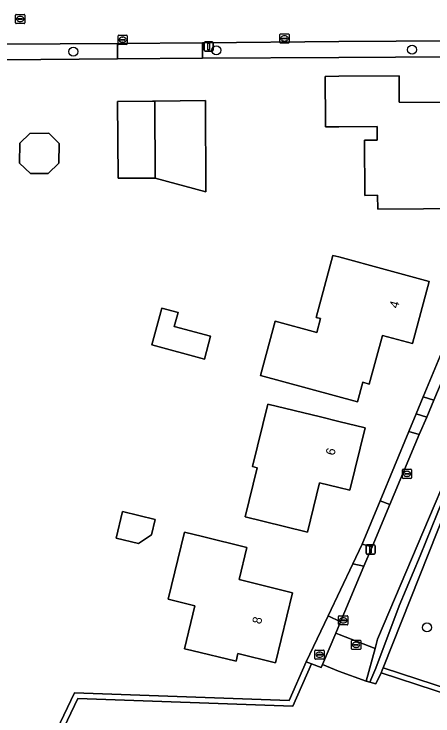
# Model space of a CAD drawing. Extents: x 157320 to 158835, y 386650 to 388491.
# Drawn here: x 158464.6 to 158510.3, y 387522.7 to 387599.1 of the extents above; entities that cross this region are included whole.
import ezdxf

# ---------------------------------------------------------------- set-up
doc = ezdxf.new("R2010")
doc.units = 0
for name, color, linetype in [('IMGEO_Boom', 7, 'Continuous'), ('IMGEO_Brandkraan', 7, 'Continuous'), ('IMGEO_Erf', 7, 'Continuous'), ('IMGEO_Groenvoorziening', 7, 'Continuous'), ('IMGEO_Haag', 7, 'Continuous'), ('IMGEO_Kolk', 7, 'Continuous'), ('IMGEO_Lichtmast', 7, 'Continuous'), ('IMGEO_Pand', 7, 'Continuous'), ('IMGEO_Pand_nummerreeks', 7, 'Continuous'), ('IMGEO_Rijbaan_lokaal_gesloten', 7, 'Continuous'), ('IMGEO_Rijbaan_lokaal_open', 7, 'Continuous'), ('IMGEO_Rioolput', 7, 'Continuous'), ('IMGEO_Voetpad_halfverhard', 7, 'Continuous'), ('IMGEO_Voetpad_open', 7, 'Continuous')]:
    doc.layers.add(name, color=color, linetype=linetype)

msp = doc.modelspace()

# ---------------------------------------------------------------- linework, layer by layer
at = {"layer": 'IMGEO_Boom'}
for centre in [(158471.061, 387595.052), (158486.664, 387595.202), (158507.998, 387595.262), (158509.617, 387532.358)]:
    msp.add_circle(centre, 0.489, dxfattribs=at)
at = {"layer": 'IMGEO_Brandkraan'}
for p, q in [((158497.409, 387528.972), (158497.409, 387529.824)), ((158497.484, 387529.898), (158498.336, 387529.898)), ((158498.41, 387529.824), (158498.41, 387528.972)), ((158497.668, 387529.392), (158497.668, 387529.404)), ((158498.106, 387529.355), (158497.708, 387529.355)), ((158497.711, 387529.441), (158498.109, 387529.441)), ((158497.92, 387529.118), (158497.895, 387529.118)), ((158497.897, 387529.678), (158497.922, 387529.678)), ((158498.152, 387529.404), (158498.152, 387529.392)), ((158498.336, 387528.898), (158497.484, 387528.898))]:
    msp.add_line(p, q, dxfattribs=at)
for points in [[(158497.409, 387528.972), (158497.409, 387529.824)], [(158497.484, 387529.898), (158498.336, 387529.898)], [(158498.41, 387529.824), (158498.41, 387528.972)], [(158498.336, 387528.898), (158497.484, 387528.898)]]:
    msp.add_lwpolyline(points, dxfattribs=at)
for centre, radius, start, end in [((158497.486, 387529.822), 0.0765, 91.55205, 178.44795), ((158497.486, 387529.822), 0.0765, 91.55205, 178.44795), ((158498.334, 387529.822), 0.0765, 1.55205, 88.44795), ((158498.334, 387529.822), 0.0765, 1.55205, 88.44795), ((158497.708, 387529.401), 0.0403, 85.87752, 175.75265), ((158497.705, 387529.391), 0.0366, 178.93798, 274.71019), ((158498.109, 387529.398), 0.043, 264.86636, 352.45326), ((158498.113, 387529.403), 0.0386, 1.73085, 96.63898), ((158497.486, 387528.974), 0.0765, 181.55205, 268.44795), ((158497.486, 387528.974), 0.0765, 181.55205, 268.44795), ((158498.334, 387528.974), 0.0765, 271.55205, 358.44795), ((158498.334, 387528.974), 0.0765, 271.55205, 358.44795)]:
    msp.add_arc(centre, radius, start, end, dxfattribs=at)
for centre, major_axis, ratio, start_param, end_param in [((158497.896, 387529.398), (-0.387, 0.002), 0.722429, 4.712389, 7.853982), ((158497.921, 387529.398), (-0.39, 0.002), 0.717154, 1.570796, 4.712389)]:
    msp.add_ellipse(centre, major_axis=major_axis, ratio=ratio, start_param=start_param, end_param=end_param, dxfattribs=at)
at = {"layer": 'IMGEO_Erf'}
for points in [[(158518.506, 387594.513), (158500, 387594.419), (158485.148, 387594.353), (158475.882, 387594.279), (158463.352, 387594.164), (158451.599, 387594.056), (158445.909, 387594.004), (158444.274, 387592.695), (158443.932, 387590.789), (158443.976, 387580.93), (158444.015, 387576.583), (158444.112, 387565.853), (158443.067, 387560.454), (158442.837, 387557.892), (158441.964, 387554.231), (158440.97, 387550.666), (158437.371, 387543.256), (158428.323, 387524.679), (158429.228, 387521.962)], [(158461.959, 387505.999), (158471.194, 387525.23), (158494.605, 387524.404), (158496.458, 387528.612), (158498.843, 387533.624), (158501.529, 387539.269), (158502.556, 387541.428), (158504.512, 387546.15), (158507.639, 387553.702), (158508.433, 387555.62), (158509.202, 387557.476), (158511.185, 387562.265)], [(158545.059, 387514.2), (158504.611, 387527.428), (158504.035, 387526.208), (158503.398, 387526.4), (158503.007, 387526.51), (158499.973, 387527.614), (158498.217, 387528.307), (158498.085, 387528.007), (158497.021, 387528.403), (158494.99, 387523.79), (158471.565, 387524.617), (158461.629, 387503.925), (158461.089, 387504.186), (158460.765, 387504.341), (158458.634, 387500), (158458.539, 387499.806), (158458.293, 387499.306), (158432.755, 387446.083)]]:
    msp.add_lwpolyline(points, dxfattribs=at)
for points in [[(158502.812, 387585.41), (158504.199, 387585.418), (158504.19, 387586.896), (158500, 387586.871), (158498.543, 387586.862), (158498.54, 387587.361), (158498.51, 387592.36), (158500, 387592.369), (158506.6, 387592.411), (158506.575, 387589.553), (158511.514, 387589.511), (158511.501, 387587.971), (158512.89, 387587.96), (158514.17, 387587.95), (158514.24, 387577.96), (158509.241, 387577.93), (158504.244, 387577.9), (158504.235, 387579.415), (158502.848, 387579.406)], [(158475.89, 387589.62), (158479.69, 387589.66), (158479.935, 387589.663), (158485.47, 387589.72), (158485.52, 387579.79), (158479.996, 387581.26), (158475.95, 387581.29)], [(158465.205, 387582.925), (158465.238, 387585.076), (158466.33, 387586.154), (158468.381, 387586.167), (158469.52, 387585.062), (158469.487, 387582.903), (158468.317, 387581.786), (158466.391, 387581.773)], [(158493.074, 387565.71), (158497.606, 387564.477), (158498.018, 387565.992), (158497.536, 387566.123), (158499.37, 387572.866), (158500, 387572.695), (158505.046, 387571.322), (158509.87, 387570.01), (158508.04, 387563.27), (158504.77, 387564.16), (158503.32, 387558.86), (158502.634, 387559.047), (158502.052, 387556.909), (158491.463, 387559.789)], [(158479.634, 387563.142), (158480.721, 387567.138), (158482.489, 387566.657), (158482.076, 387565.141), (158486.023, 387564.067), (158485.349, 387561.587)], [(158492.268, 387556.676), (158498.012, 387555.281), (158500, 387554.798), (158502.87, 387554.1), (158501.2, 387547.29), (158500, 387547.582), (158497.899, 387548.094), (158496.596, 387542.745), (158491.738, 387543.928), (158489.8, 387544.4), (158491.1, 387549.75), (158490.614, 387549.868)], [(158479.989, 387544.123), (158479.578, 387542.441), (158478.161, 387541.485), (158475.725, 387542.08), (158476.435, 387544.99)], [(158485.133, 387542.246), (158489.99, 387541.06), (158489.135, 387537.565), (158494.96, 387536.14), (158493.09, 387528.51), (158489.01, 387529.54), (158488.83, 387528.67), (158483.973, 387529.856), (158483.19, 387530.047), (158484.33, 387534.714), (158481.403, 387535.429), (158483.183, 387542.722)]]:
    msp.add_lwpolyline(points, close=True, dxfattribs=at)
at = {"layer": 'IMGEO_Groenvoorziening'}
for points in [[(158475.882, 387594.279), (158475.899, 387595.942), (158463.391, 387595.855), (158463.352, 387594.164)], [(158525.167, 387577.315), (158528.104, 387584.264), (158531.073, 387591.055), (158530.473, 387591.308), (158530.22, 387591.34), (158524.503, 387577.568), (158513.827, 387552.362), (158508.868, 387540.169), (158506.594, 387534.705), (158504.041, 387527.93), (158503.398, 387526.4), (158504.035, 387526.208), (158504.611, 387527.428), (158504.74, 387527.701), (158504.851, 387527.98), (158511.774, 387545.413), (158517.396, 387558.742)], [(158509.588, 387555.263), (158510.369, 387557.115), (158509.202, 387557.476), (158508.433, 387555.62)], [(158508.781, 387553.349), (158507.639, 387553.702), (158504.512, 387546.15), (158505.569, 387545.73)], [(158503.628, 387541.128), (158502.556, 387541.428), (158501.529, 387539.269), (158502.74, 387539.022)], [(158499.67, 387531.744), (158500.192, 387532.982), (158498.843, 387533.624), (158496.458, 387528.612), (158497.021, 387528.403), (158498.085, 387528.007), (158498.217, 387528.307)], [(158497.021, 387528.403), (158496.458, 387528.612), (158494.605, 387524.404), (158471.194, 387525.23), (158461.959, 387505.999), (158461.089, 387504.186), (158461.629, 387503.925), (158471.565, 387524.617), (158494.99, 387523.79)]]:
    msp.add_lwpolyline(points, close=True, dxfattribs=at)
for points in [[(158518.708, 387596.269), (158500, 387596.139), (158485.149, 387596.007), (158485.148, 387594.353), (158500, 387594.419), (158518.506, 387594.513), (158518.914, 387594.513), (158519.32, 387594.471), (158519.72, 387594.386), (158520.108, 387594.26), (158520.482, 387594.095), (158520.835, 387593.891), (158521.166, 387593.651), (158521.47, 387593.378), (158521.743, 387593.075), (158521.933, 387592.82), (158523.072, 387593.964)], [(158530.588, 387593.082), (158504.215, 387531.081), (158503.955, 387530.085), (158503.007, 387526.51), (158503.398, 387526.4), (158504.041, 387527.93), (158506.594, 387534.705), (158508.868, 387540.169), (158513.827, 387552.362), (158524.503, 387577.568), (158530.22, 387591.34), (158530.473, 387591.308), (158531.073, 387591.055), (158534.125, 387594.163), (158534.126, 387594.963), (158567.767, 387594.905), (158600.511, 387542.224), (158608.408, 387529.637), (158634.108, 387488.668), (158639.494, 387480.083), (158648.482, 387465.755), (158650.922, 387461.865)], [(158511.774, 387545.413), (158504.851, 387527.98), (158545.853, 387514.572)], [(158545.853, 387514.572), (158504.851, 387527.98), (158504.74, 387527.701), (158504.611, 387527.428), (158545.059, 387514.2)]]:
    msp.add_lwpolyline(points, dxfattribs=at)
at = {"layer": 'IMGEO_Haag'}
for points in [[(158525.167, 387577.315), (158528.104, 387584.264), (158531.073, 387591.055), (158530.473, 387591.308), (158530.22, 387591.34), (158524.503, 387577.568), (158513.827, 387552.362), (158508.868, 387540.169), (158506.594, 387534.705), (158504.041, 387527.93), (158503.398, 387526.4), (158504.035, 387526.208), (158504.611, 387527.428), (158504.74, 387527.701), (158504.851, 387527.98), (158511.774, 387545.413), (158517.396, 387558.742)], [(158461.959, 387505.999), (158461.089, 387504.186), (158461.629, 387503.925), (158471.565, 387524.617), (158494.99, 387523.79), (158497.021, 387528.403), (158496.458, 387528.612), (158494.605, 387524.404), (158471.194, 387525.23)]]:
    msp.add_lwpolyline(points, close=True, dxfattribs=at)
msp.add_lwpolyline([(158545.853, 387514.572), (158504.851, 387527.98), (158504.74, 387527.701), (158504.611, 387527.428), (158545.059, 387514.2)], dxfattribs=at)
at = {"layer": 'IMGEO_Kolk'}
for p, q in [((158475.948, 387595.919), (158475.948, 387596.771)), ((158476.023, 387596.845), (158476.875, 387596.845)), ((158476.207, 387596.339), (158476.207, 387596.351)), ((158476.645, 387596.302), (158476.247, 387596.302)), ((158476.25, 387596.388), (158476.648, 387596.388)), ((158476.436, 387596.625), (158476.461, 387596.625)), ((158476.691, 387596.351), (158476.691, 387596.339)), ((158476.949, 387596.771), (158476.949, 387595.919)), ((158493.584, 387596.059), (158493.584, 387596.911)), ((158493.659, 387596.985), (158494.511, 387596.985)), ((158493.843, 387596.479), (158493.843, 387596.491)), ((158494.281, 387596.442), (158493.883, 387596.442)), ((158493.886, 387596.528), (158494.284, 387596.528)), ((158494.072, 387596.765), (158494.097, 387596.765)), ((158494.327, 387596.491), (158494.327, 387596.479)), ((158494.585, 387596.911), (158494.585, 387596.059)), ((158476.875, 387595.845), (158476.023, 387595.845)), ((158476.459, 387596.065), (158476.434, 387596.065)), ((158494.511, 387595.985), (158493.659, 387595.985)), ((158494.095, 387596.205), (158494.07, 387596.205)), ((158506.936, 387548.658), (158506.936, 387549.51)), ((158507.011, 387549.584), (158507.863, 387549.584)), ((158507.195, 387549.078), (158507.195, 387549.09)), ((158507.633, 387549.041), (158507.235, 387549.041)), ((158507.238, 387549.127), (158507.636, 387549.127)), ((158507.424, 387549.364), (158507.449, 387549.364)), ((158507.679, 387549.09), (158507.679, 387549.078)), ((158507.937, 387549.51), (158507.937, 387548.658)), ((158507.863, 387548.584), (158507.011, 387548.584)), ((158507.447, 387548.804), (158507.422, 387548.804)), ((158500.057, 387533.628), (158500.909, 387533.628)), ((158499.982, 387532.702), (158499.982, 387533.554)), ((158500.241, 387533.122), (158500.241, 387533.134)), ((158500.679, 387533.085), (158500.281, 387533.085)), ((158500.284, 387533.171), (158500.682, 387533.171)), ((158500.47, 387533.408), (158500.495, 387533.408)), ((158500.725, 387533.134), (158500.725, 387533.122)), ((158500.983, 387533.554), (158500.983, 387532.702)), ((158500.909, 387532.628), (158500.057, 387532.628)), ((158500.493, 387532.848), (158500.468, 387532.848))]:
    msp.add_line(p, q, dxfattribs=at)
for points in [[(158475.948, 387595.919), (158475.948, 387596.771)], [(158476.023, 387596.845), (158476.875, 387596.845)], [(158476.949, 387596.771), (158476.949, 387595.919)], [(158493.584, 387596.059), (158493.584, 387596.911)], [(158493.659, 387596.985), (158494.511, 387596.985)], [(158494.585, 387596.911), (158494.585, 387596.059)], [(158476.875, 387595.845), (158476.023, 387595.845)], [(158494.511, 387595.985), (158493.659, 387595.985)], [(158506.936, 387548.658), (158506.936, 387549.51)], [(158507.011, 387549.584), (158507.863, 387549.584)], [(158507.937, 387549.51), (158507.937, 387548.658)], [(158507.863, 387548.584), (158507.011, 387548.584)], [(158500.057, 387533.628), (158500.909, 387533.628)], [(158499.982, 387532.702), (158499.982, 387533.554)], [(158500.983, 387533.554), (158500.983, 387532.702)], [(158500.909, 387532.628), (158500.057, 387532.628)]]:
    msp.add_lwpolyline(points, dxfattribs=at)
for centre, radius, start, end in [((158476.025, 387596.769), 0.0765, 91.55205, 178.44795), ((158476.025, 387596.769), 0.0765, 91.55205, 178.44795), ((158476.247, 387596.348), 0.0403, 85.87752, 175.75265), ((158476.244, 387596.338), 0.0366, 178.93798, 274.71019), ((158476.648, 387596.345), 0.043, 264.86636, 352.45326), ((158476.652, 387596.35), 0.0386, 1.73085, 96.63898), ((158476.873, 387596.769), 0.0765, 1.55205, 88.44795), ((158476.873, 387596.769), 0.0765, 1.55205, 88.44795), ((158493.661, 387596.909), 0.0765, 91.55205, 178.44795), ((158493.661, 387596.909), 0.0765, 91.55205, 178.44795), ((158493.883, 387596.488), 0.0403, 85.87752, 175.75265), ((158493.88, 387596.478), 0.0366, 178.93798, 274.71019), ((158494.284, 387596.485), 0.043, 264.86636, 352.45326), ((158494.288, 387596.49), 0.0386, 1.73085, 96.63898), ((158494.509, 387596.909), 0.0765, 1.55205, 88.44795), ((158494.509, 387596.909), 0.0765, 1.55205, 88.44795), ((158476.025, 387595.921), 0.0765, 181.55205, 268.44795), ((158476.025, 387595.921), 0.0765, 181.55205, 268.44795), ((158476.873, 387595.921), 0.0765, 271.55205, 358.44795), ((158476.873, 387595.921), 0.0765, 271.55205, 358.44795), ((158493.661, 387596.061), 0.0765, 181.55205, 268.44795), ((158493.661, 387596.061), 0.0765, 181.55205, 268.44795), ((158494.509, 387596.061), 0.0765, 271.55205, 358.44795), ((158494.509, 387596.061), 0.0765, 271.55205, 358.44795), ((158507.013, 387549.508), 0.0765, 91.55205, 178.44795), ((158507.013, 387549.508), 0.0765, 91.55205, 178.44795), ((158507.235, 387549.087), 0.0403, 85.87752, 175.75265), ((158507.232, 387549.077), 0.0366, 178.93798, 274.71019), ((158507.636, 387549.084), 0.043, 264.86636, 352.45326), ((158507.64, 387549.089), 0.0386, 1.73085, 96.63898), ((158507.861, 387549.508), 0.0765, 1.55205, 88.44795), ((158507.861, 387549.508), 0.0765, 1.55205, 88.44795), ((158507.013, 387548.66), 0.0765, 181.55205, 268.44795), ((158507.013, 387548.66), 0.0765, 181.55205, 268.44795), ((158507.861, 387548.66), 0.0765, 271.55205, 358.44795), ((158507.861, 387548.66), 0.0765, 271.55205, 358.44795), ((158500.059, 387533.552), 0.0765, 91.55205, 178.44795), ((158500.059, 387533.552), 0.0765, 91.55205, 178.44795), ((158500.907, 387533.552), 0.0765, 1.55205, 88.44795), ((158500.907, 387533.552), 0.0765, 1.55205, 88.44795), ((158500.281, 387533.131), 0.0403, 85.87752, 175.75265), ((158500.278, 387533.121), 0.0366, 178.93798, 274.71019), ((158500.682, 387533.128), 0.043, 264.86636, 352.45326), ((158500.686, 387533.133), 0.0386, 1.73085, 96.63898), ((158500.059, 387532.704), 0.0765, 181.55205, 268.44795), ((158500.059, 387532.704), 0.0765, 181.55205, 268.44795), ((158500.907, 387532.704), 0.0765, 271.55205, 358.44795), ((158500.907, 387532.704), 0.0765, 271.55205, 358.44795)]:
    msp.add_arc(centre, radius, start, end, dxfattribs=at)
for centre, major_axis, ratio, start_param, end_param in [((158476.435, 387596.345), (-0.387, 0.002), 0.722429, 4.712389, 7.853982), ((158476.46, 387596.345), (-0.39, 0.002), 0.717154, 1.570796, 4.712389), ((158494.071, 387596.485), (-0.387, 0.002), 0.722429, 4.712389, 7.853982), ((158494.096, 387596.485), (-0.39, 0.002), 0.717154, 1.570796, 4.712389), ((158507.423, 387549.084), (-0.387, 0.002), 0.722429, 4.712389, 7.853982), ((158507.448, 387549.084), (-0.39, 0.002), 0.717154, 1.570796, 4.712389), ((158500.469, 387533.128), (-0.387, 0.002), 0.722429, 4.712389, 7.853982), ((158500.494, 387533.128), (-0.39, 0.002), 0.717154, 1.570796, 4.712389)]:
    msp.add_ellipse(centre, major_axis=major_axis, ratio=ratio, start_param=start_param, end_param=end_param, dxfattribs=at)
at = {"layer": 'IMGEO_Lichtmast'}
for p, q in [((158485.325, 387595.216), (158485.325, 387596.016)), ((158485.325, 387596.016), (158485.325, 387595.216)), ((158485.425, 387596.116), (158486.215, 387596.116)), ((158486.215, 387596.116), (158485.425, 387596.116)), ((158486.315, 387596.016), (158486.315, 387595.216)), ((158486.315, 387595.216), (158486.315, 387596.016)), ((158486.215, 387595.116), (158485.425, 387595.116)), ((158485.425, 387595.116), (158486.215, 387595.116)), ((158503.071, 387541.352), (158503.861, 387541.352)), ((158503.861, 387541.352), (158503.071, 387541.352)), ((158502.971, 387540.452), (158502.971, 387541.252)), ((158502.971, 387541.252), (158502.971, 387540.452)), ((158503.961, 387541.252), (158503.961, 387540.452)), ((158503.961, 387540.452), (158503.961, 387541.252)), ((158503.861, 387540.352), (158503.071, 387540.352)), ((158503.071, 387540.352), (158503.861, 387540.352))]:
    msp.add_line(p, q, dxfattribs=at)
for points in [[(158485.745, 387595.991), (158485.895, 387595.991), (158485.895, 387595.241), (158485.745, 387595.241), (158485.745, 387595.991)], [(158503.391, 387541.227), (158503.541, 387541.227), (158503.541, 387540.477), (158503.391, 387540.477), (158503.391, 387541.227)]]:
    msp.add_lwpolyline(points, dxfattribs=at)
for centre, start, end in [((158485.425, 387596.016), 90, 180), ((158485.425, 387596.016), 90, 180), ((158486.215, 387596.016), 0, 90), ((158486.215, 387596.016), 360, 90), ((158485.425, 387595.216), 180, 270), ((158485.425, 387595.216), 180, 270), ((158486.215, 387595.216), 270, 0), ((158486.215, 387595.216), 270, 0), ((158503.071, 387541.252), 90, 180), ((158503.071, 387541.252), 90, 180), ((158503.861, 387541.252), 0, 90), ((158503.861, 387541.252), 360, 90), ((158503.071, 387540.452), 180, 270), ((158503.071, 387540.452), 180, 270), ((158503.861, 387540.452), 270, 0), ((158503.861, 387540.452), 270, 0)]:
    msp.add_arc(centre, 0.1, start, end, dxfattribs=at)
at = {"layer": 'IMGEO_Pand'}
for points in [[(158514.17, 387587.95), (158512.89, 387587.96), (158511.501, 387587.971), (158511.514, 387589.511), (158506.575, 387589.553), (158506.6, 387592.411), (158500, 387592.369), (158498.51, 387592.36), (158498.54, 387587.361), (158498.543, 387586.862), (158500, 387586.871), (158504.19, 387586.896), (158504.199, 387585.418), (158502.812, 387585.41), (158502.848, 387579.406), (158504.235, 387579.415), (158504.244, 387577.9), (158509.241, 387577.93), (158514.24, 387577.96)], [(158479.996, 387581.26), (158479.935, 387589.663), (158479.69, 387589.66), (158475.89, 387589.62), (158475.95, 387581.29)], [(158479.996, 387581.26), (158485.52, 387579.79), (158485.47, 387589.72), (158479.935, 387589.663)], [(158466.33, 387586.154), (158465.238, 387585.076), (158465.205, 387582.925), (158466.391, 387581.773), (158468.317, 387581.786), (158469.487, 387582.903), (158469.52, 387585.062), (158468.381, 387586.167)], [(158509.87, 387570.01), (158505.046, 387571.322), (158500, 387572.695), (158499.37, 387572.866), (158497.536, 387566.123), (158498.018, 387565.992), (158497.606, 387564.477), (158493.074, 387565.71), (158491.463, 387559.789), (158502.052, 387556.909), (158502.634, 387559.047), (158503.32, 387558.86), (158504.77, 387564.16), (158508.04, 387563.27)], [(158479.634, 387563.142), (158485.349, 387561.587), (158486.023, 387564.067), (158482.076, 387565.141), (158482.489, 387566.657), (158480.721, 387567.138)], [(158498.012, 387555.281), (158492.268, 387556.676), (158490.614, 387549.868), (158491.1, 387549.75), (158489.8, 387544.4), (158491.738, 387543.928), (158496.596, 387542.745), (158497.899, 387548.094), (158500, 387547.582), (158501.2, 387547.29), (158502.87, 387554.1), (158500, 387554.798)], [(158475.725, 387542.08), (158478.161, 387541.485), (158479.578, 387542.441), (158479.989, 387544.123), (158476.435, 387544.99)], [(158483.973, 387529.856), (158488.83, 387528.67), (158489.01, 387529.54), (158493.09, 387528.51), (158494.96, 387536.14), (158489.135, 387537.565), (158489.99, 387541.06), (158485.133, 387542.246), (158483.183, 387542.722), (158481.403, 387535.429), (158484.33, 387534.714), (158483.19, 387530.047)]]:
    msp.add_lwpolyline(points, close=True, dxfattribs=at)
at = {"layer": 'IMGEO_Rijbaan_lokaal_gesloten'}
for points in [[(158527.198, 387601.884), (158508.127, 387601.762), (158500, 387601.71), (158495.448, 387601.681), (158495.262, 387601.68), (158470.149, 387601.491), (158469.488, 387601.483), (158460.728, 387601.42), (158460.034, 387601.415), (158427.505, 387601.189), (158427.499, 387595.546), (158428.723, 387595.554), (158430.72, 387595.567), (158430.778, 387595.608), (158447.837, 387595.746), (158450.573, 387595.765), (158463.391, 387595.855), (158475.899, 387595.942), (158485.149, 387596.007), (158500, 387596.139), (158518.708, 387596.269)], [(158523.528, 387588.32), (158523.057, 387587.204), (158516.063, 387570.618), (158515.642, 387569.62), (158515.011, 387568.122), (158512.799, 387562.877), (158512.385, 387561.895), (158510.369, 387557.115), (158509.588, 387555.263), (158508.781, 387553.349), (158505.569, 387545.73), (158503.628, 387541.128), (158502.74, 387539.022), (158500.192, 387532.982), (158499.67, 387531.744), (158500.044, 387531.6), (158503.955, 387530.085), (158504.215, 387531.081), (158530.588, 387593.082)]]:
    msp.add_lwpolyline(points, dxfattribs=at)
at = {"layer": 'IMGEO_Rijbaan_lokaal_open'}
msp.add_lwpolyline([(158503.955, 387530.085), (158500.044, 387531.6), (158499.67, 387531.744), (158498.217, 387528.307), (158499.973, 387527.614), (158503.007, 387526.51)], close=True, dxfattribs=at)
at = {"layer": 'IMGEO_Rioolput'}
for p, q in [((158464.779, 387598.18), (158464.779, 387599.032)), ((158464.854, 387599.106), (158465.706, 387599.106)), ((158465.038, 387598.6), (158465.038, 387598.612)), ((158465.081, 387598.649), (158465.479, 387598.649)), ((158465.267, 387598.886), (158465.292, 387598.886)), ((158465.522, 387598.612), (158465.522, 387598.6)), ((158465.78, 387599.032), (158465.78, 387598.18)), ((158465.706, 387598.106), (158464.854, 387598.106)), ((158465.476, 387598.563), (158465.078, 387598.563)), ((158465.29, 387598.326), (158465.265, 387598.326)), ((158501.39, 387530.044), (158501.39, 387530.896)), ((158501.465, 387530.97), (158502.317, 387530.97)), ((158501.878, 387530.75), (158501.903, 387530.75)), ((158502.391, 387530.896), (158502.391, 387530.044)), ((158502.317, 387529.97), (158501.465, 387529.97)), ((158501.649, 387530.464), (158501.649, 387530.476)), ((158502.087, 387530.427), (158501.689, 387530.427)), ((158501.692, 387530.513), (158502.09, 387530.513)), ((158501.901, 387530.19), (158501.876, 387530.19)), ((158502.133, 387530.476), (158502.133, 387530.464))]:
    msp.add_line(p, q, dxfattribs=at)
for points in [[(158464.779, 387598.18), (158464.779, 387599.032)], [(158464.854, 387599.106), (158465.706, 387599.106)], [(158465.78, 387599.032), (158465.78, 387598.18)], [(158465.706, 387598.106), (158464.854, 387598.106)], [(158501.39, 387530.044), (158501.39, 387530.896)], [(158501.465, 387530.97), (158502.317, 387530.97)], [(158502.391, 387530.896), (158502.391, 387530.044)], [(158502.317, 387529.97), (158501.465, 387529.97)]]:
    msp.add_lwpolyline(points, dxfattribs=at)
for centre, radius, start, end in [((158464.856, 387599.03), 0.0765, 91.55205, 178.44795), ((158464.856, 387599.03), 0.0765, 91.55205, 178.44795), ((158465.078, 387598.609), 0.0403, 85.87752, 175.75265), ((158465.075, 387598.599), 0.0366, 178.93798, 274.71019), ((158465.479, 387598.606), 0.043, 264.86636, 352.45326), ((158465.483, 387598.611), 0.0386, 1.73085, 96.63898), ((158465.704, 387599.03), 0.0765, 1.55205, 88.44795), ((158465.704, 387599.03), 0.0765, 1.55205, 88.44795), ((158464.856, 387598.182), 0.0765, 181.55205, 268.44795), ((158464.856, 387598.182), 0.0765, 181.55205, 268.44795), ((158465.704, 387598.182), 0.0765, 271.55205, 358.44795), ((158465.704, 387598.182), 0.0765, 271.55205, 358.44795), ((158501.467, 387530.894), 0.0765, 91.55205, 178.44795), ((158501.467, 387530.894), 0.0765, 91.55205, 178.44795), ((158502.315, 387530.894), 0.0765, 1.55205, 88.44795), ((158502.315, 387530.894), 0.0765, 1.55205, 88.44795), ((158501.467, 387530.046), 0.0765, 181.55205, 268.44795), ((158501.467, 387530.046), 0.0765, 181.55205, 268.44795), ((158501.689, 387530.473), 0.0403, 85.87752, 175.75265), ((158501.686, 387530.463), 0.0366, 178.93798, 274.71019), ((158502.09, 387530.47), 0.043, 264.86636, 352.45326), ((158502.094, 387530.475), 0.0386, 1.73085, 96.63898), ((158502.315, 387530.046), 0.0765, 271.55205, 358.44795), ((158502.315, 387530.046), 0.0765, 271.55205, 358.44795)]:
    msp.add_arc(centre, radius, start, end, dxfattribs=at)
for centre, major_axis, ratio, start_param, end_param in [((158465.266, 387598.606), (-0.387, 0.002), 0.722429, 4.712389, 7.853982), ((158465.291, 387598.606), (-0.39, 0.002), 0.717154, 1.570796, 4.712389), ((158501.877, 387530.47), (-0.387, 0.002), 0.722429, 4.712389, 7.853982), ((158501.902, 387530.47), (-0.39, 0.002), 0.717154, 1.570796, 4.712389)]:
    msp.add_ellipse(centre, major_axis=major_axis, ratio=ratio, start_param=start_param, end_param=end_param, dxfattribs=at)
at = {"layer": 'IMGEO_Voetpad_halfverhard'}
msp.add_lwpolyline([(158509.588, 387555.263), (158508.433, 387555.62), (158507.639, 387553.702), (158508.781, 387553.349)], close=True, dxfattribs=at)
at = {"layer": 'IMGEO_Voetpad_open'}
for points in [[(158485.148, 387594.353), (158485.149, 387596.007), (158475.899, 387595.942), (158475.882, 387594.279)], [(158512.385, 387561.895), (158512.799, 387562.877), (158511.613, 387563.298), (158511.185, 387562.265), (158509.202, 387557.476), (158510.369, 387557.115)], [(158503.628, 387541.128), (158505.569, 387545.73), (158504.512, 387546.15), (158502.556, 387541.428)], [(158502.74, 387539.022), (158501.529, 387539.269), (158498.843, 387533.624), (158500.192, 387532.982)]]:
    msp.add_lwpolyline(points, close=True, dxfattribs=at)

# ---------------------------------------------------------------- texts
at = {"layer": 'IMGEO_Pand_nummerreeks'}
for s, rotation, p in [('4', 74.8111, (158506.45, 387567.034)), ('6', 76.2214, (158499.521, 387551.029)), ('8', 76.22909, (158491.512, 387532.661))]:
    msp.add_text(s, height=1, rotation=rotation, dxfattribs=at).set_placement(p)

doc.saveas('drawing.dxf')
